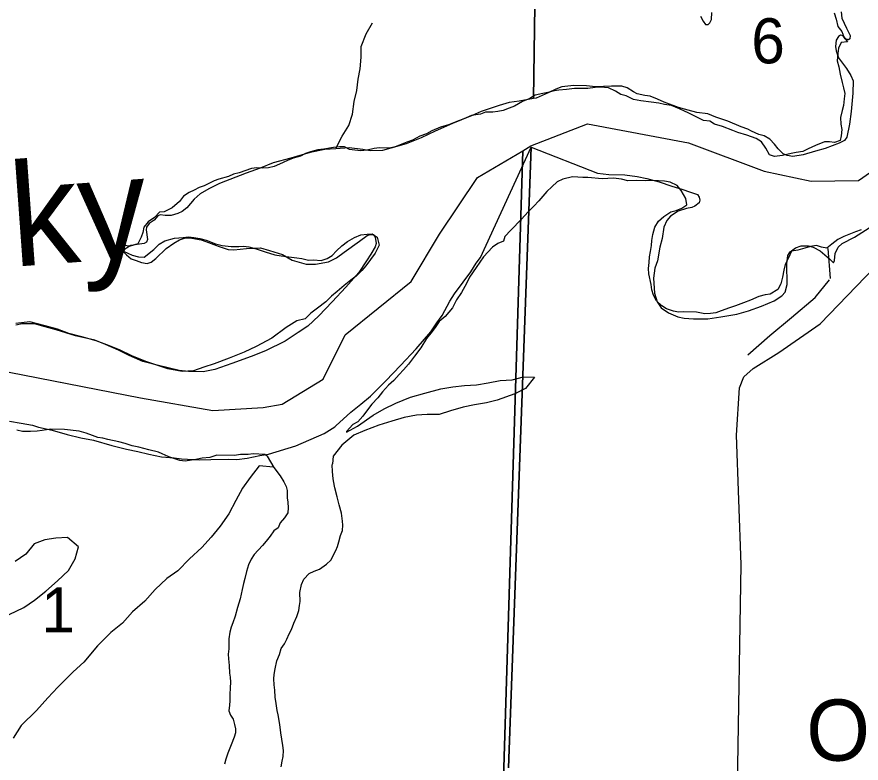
# Model space of a CAD drawing. Extents: x 1588073 to 2013523, y 1090242 to 1357120.
# Drawn here: x 1810221 to 1814357, y 1244385 to 1248043 of the extents above; entities that cross this region are included whole.
import ezdxf

# ---------------------------------------------------------------- set-up
doc = ezdxf.new("R2010")
doc.units = 0
for name, color, linetype in [('GM_X_County_Road', 7, 'Continuous'), ('GM_X_Major_River', 7, 'Continuous'), ('GM_X_Major_River_Text', 7, 'Continuous'), ('GM_X_Minor_River', 7, 'Continuous'), ('GM_X_Section', 7, 'Continuous'), ('GM_X_Section_Text', 7, 'Continuous'), ('GM_X_Township', 7, 'Continuous'), ('GM_X_Township_Road_Text', 7, 'Continuous')]:
    doc.layers.add(name, color=color, linetype=linetype)

msp = doc.modelspace()

# ---------------------------------------------------------------- linework, layer by layer
at = {"layer": 'GM_X_County_Road'}
msp.add_lwpolyline([(1812616.1, 1241589.5), (1812686.2, 1241717.2), (1812795.4, 1241912.7), (1812820.4, 1241980.7), (1812818.8, 1242155.7), (1812813.1, 1242316.6), (1812821.8, 1242364.8), (1812873.5, 1242470.6), (1813124, 1243005.9), (1813702, 1244119.5), (1813752.4, 1244273.7), (1813769.7, 1245359.4), (1813747.5, 1245992.8), (1813761.2, 1246224.9), (1813782.3, 1246278.2), (1813828.2, 1246319.2), (1813953.6, 1246397.4), (1814155.9, 1246538.9), (1814379.4, 1246768.6), (1814579.2, 1246973.4)], dxfattribs=at)
at = {"layer": 'GM_X_Major_River'}
for points in [[(1814225.9, 1248062.4), (1814235.4, 1248032.1), (1814242.8, 1247995.8), (1814262.4, 1247971.3), (1814272, 1247945), (1814289.7, 1247920.6), (1814259.4, 1247917.1), (1814246.9, 1247889.2), (1814242.4, 1247863.2), (1814239.8, 1247827), (1814247.3, 1247798.8), (1814254.7, 1247762.4), (1814264, 1247722.1), (1814271.6, 1247695.8), (1814277.1, 1247667.5), (1814274.7, 1247641.4), (1814270.1, 1247609.4), (1814263.6, 1247583.4), (1814257, 1247549.3), (1814258.4, 1247517.1), (1814262, 1247490.9), (1814259.4, 1247460.8), (1814255, 1247436.8), (1814226.7, 1247427.3), (1814202.6, 1247429.8), (1814178.5, 1247430.2), (1814134, 1247413), (1814097.5, 1247395.6), (1814071.2, 1247384), (1814038.9, 1247378.6), (1814014.7, 1247373), (1813972.4, 1247363.8), (1813932.1, 1247358.5), (1813908.1, 1247367), (1813890.6, 1247399.5), (1813869.1, 1247430), (1813843.2, 1247446.6), (1813797.3, 1247463.6), (1813753.3, 1247476.4), (1813729.4, 1247486.9), (1813677.5, 1247506), (1813639.5, 1247516.8), (1813615.7, 1247531.3), (1813585.6, 1247535.9), (1813549.7, 1247552.6), (1813513.9, 1247571.4), (1813468, 1247592.4), (1813428.1, 1247609.2), (1813394.1, 1247613.9), (1813366.1, 1247620.4), (1813328, 1247625.2), (1813277.9, 1247632.2), (1813241.8, 1247638.9), (1813205.9, 1247655.6), (1813179.9, 1247662.2), (1813154.1, 1247678.7), (1813120.2, 1247695.4), (1813080.1, 1247698.2), (1813053.9, 1247696.7), (1813017.7, 1247691.3), (1812953.4, 1247692.6), (1812913.1, 1247687.3), (1812876.9, 1247684), (1812852.7, 1247680.4), (1812822.4, 1247672.9), (1812798.2, 1247667.4), (1812759.9, 1247660), (1812733.5, 1247642.4), (1812699.1, 1247629), (1812658.5, 1247605.7), (1812632.2, 1247596.1), (1812603.9, 1247584.6), (1812577.6, 1247579.1), (1812553.5, 1247575.5), (1812517.3, 1247576.2), (1812493, 1247566.6), (1812448.7, 1247559.4), (1812410.2, 1247544), (1812367.7, 1247526.8), (1812335.4, 1247513.3), (1812297, 1247502), (1812254.5, 1247484.7), (1812228.1, 1247469.1), (1812195.7, 1247457.6), (1812159.2, 1247438.2), (1812130.9, 1247428.7)], [(1812130.9, 1247428.7), (1812106.6, 1247419.1), (1812074.2, 1247405.7), (1812046, 1247400.2), (1811997.8, 1247401.1), (1811971.6, 1247397.6), (1811937.3, 1247390.2), (1811907.1, 1247386.7), (1811877, 1247389.3), (1811851, 1247393.8), (1811827.1, 1247406.3), (1811801, 1247406.8), (1811772.8, 1247403.3), (1811724.4, 1247394.2), (1811696.2, 1247390.7), (1811659.9, 1247381.3), (1811635.6, 1247373.8), (1811611.3, 1247360.2), (1811574.9, 1247350.8), (1811546.6, 1247339.3), (1811508.1, 1247321.9), (1811481.8, 1247310.3), (1811453.5, 1247302.8), (1811425.4, 1247301.4), (1811397.3, 1247303.9), (1811371.1, 1247300.4), (1811310.5, 1247279.4), (1811282.2, 1247271.9), (1811257.9, 1247260.3), (1811211.4, 1247247.1), (1811187.2, 1247239.5), (1811138.5, 1247214.3), (1811114.3, 1247206.8), (1811089.9, 1247193.1), (1811065.6, 1247181.5), (1811037.1, 1247164), (1811018.6, 1247138.2), (1810981.9, 1247106.7), (1810943.4, 1247087.4), (1810919.2, 1247085.8), (1810894.7, 1247060.1), (1810864.1, 1247038.6), (1810843.6, 1247012.9), (1810839.1, 1246986.8), (1810830.6, 1246962.9), (1810814, 1246931), (1810775.6, 1246919.7), (1810743.5, 1246922.3), (1810743, 1246894.2), (1810786.9, 1246875.3), (1810816.9, 1246866.7), (1810845, 1246866.1), (1810891.9, 1246903.4), (1810918.5, 1246929.1), (1810946.9, 1246944.6), (1810993.3, 1246957.8), (1811035.6, 1246961), (1811061.7, 1246964.5), (1811087.8, 1246962), (1811117.9, 1246957.4), (1811147.9, 1246948.8), (1811193.8, 1246929.9), (1811227.8, 1246923.2), (1811271.9, 1246918.4), (1811308.1, 1246917.7), (1811332.2, 1246919.2), (1811358.3, 1246916.7), (1811394.3, 1246906), (1811438.2, 1246891.1), (1811484.2, 1246876.2), (1811516.2, 1246871.5), (1811540.3, 1246869.1), (1811592.4, 1246862.1), (1811616.5, 1246859.6), (1811650.5, 1246850.9), (1811674.6, 1246852.5), (1811712.8, 1246849.7), (1811741.1, 1246859.2), (1811765.4, 1246872.8), (1811787.9, 1246896.5), (1811812.5, 1246920.2), (1811841, 1246941.8), (1811875.5, 1246961.2), (1811905.9, 1246974.7), (1811938.1, 1246978.1), (1811962.2, 1246979.7), (1811986, 1246963.1), (1811995.4, 1246924.8), (1811976.6, 1246884.9), (1811953.9, 1246853.2), (1811931.3, 1246823.5), (1811910.8, 1246799.8), (1811884.2, 1246772.1), (1811857.7, 1246752.5), (1811825.1, 1246727), (1811790.4, 1246697.5), (1811761.9, 1246673.9), (1811735.3, 1246646.3), (1811694.5, 1246614.9), (1811662, 1246591.4), (1811633.4, 1246563.8)], [(1814357.7, 1246998.7), (1814329.4, 1246989.2), (1814297.1, 1246975.7), (1814272.8, 1246966.1), (1814242.4, 1246952.6), (1814213.8, 1246929.1), (1814189.4, 1246909.4), (1814163.3, 1246913.9), (1814139.4, 1246922.4), (1814109.1, 1246917), (1814080.9, 1246909.5), (1814046.6, 1246900.1), (1814016.3, 1246894.6), (1814001.7, 1246862.7), (1813985, 1246828.9), (1813978.5, 1246800.9), (1813971.9, 1246766.8), (1813963.3, 1246734.8), (1813948.7, 1246706.9), (1813912.1, 1246683.5), (1813887.9, 1246680), (1813855.7, 1246672.5), (1813815.2, 1246655.2), (1813780.8, 1246641.8), (1813742.3, 1246626.4), (1813712, 1246617), (1813671.6, 1246601.6), (1813645.3, 1246592.1), (1813619.1, 1246588.6), (1813590.9, 1246587.1), (1813550.9, 1246595.9), (1813486.6, 1246597.1), (1813462.5, 1246595.6), (1813438.4, 1246600), (1813404.5, 1246612.7), (1813380.6, 1246627.2), (1813355, 1246651.9), (1813339.3, 1246678.3), (1813331.8, 1246704.6), (1813328.2, 1246730.8), (1813317.1, 1246783.2), (1813315.5, 1246809.4), (1813318.1, 1246839.5), (1813320.6, 1246867.6), (1813325.1, 1246893.6), (1813329.6, 1246921.7), (1813332.1, 1246947.8), (1813336.6, 1246975.8), (1813347.3, 1247011.8), (1813363.9, 1247041.6), (1813390.4, 1247065.2), (1813424.9, 1247086.7), (1813451.2, 1247094.2), (1813479.5, 1247105.8), (1813503.9, 1247121.4), (1813498.5, 1247153.6), (1813475, 1247192.3), (1813455.4, 1247216.8), (1813421.5, 1247233.5), (1813393.5, 1247238), (1813337.2, 1247241.1), (1813301.1, 1247239.8), (1813258.9, 1247240.6), (1813214.6, 1247239.4), (1813182.6, 1247248.1), (1813144.5, 1247252.8), (1813116.4, 1247251.3), (1813088.2, 1247249.8), (1813018, 1247255.2), (1812993.9, 1247255.6), (1812969.8, 1247258.1), (1812943.7, 1247258.6), (1812895.3, 1247247.4), (1812868.9, 1247233.9), (1812842.4, 1247210.3), (1812817.9, 1247186.6), (1812778.9, 1247141.1), (1812754.3, 1247115.4), (1812725.7, 1247087.8), (1812692.9, 1247052.3), (1812641.7, 1246997), (1812611, 1246967.4), (1812604.6, 1246943.4), (1812578.3, 1246931.8), (1812551.8, 1246914.3), (1812506.8, 1246866.9)], [(1812506.8, 1246866.9), (1812471.7, 1246815.3), (1812438.7, 1246767.7), (1812424.1, 1246735.8), (1812399.2, 1246692), (1812374.4, 1246656.3), (1812355.7, 1246616.5), (1812318.8, 1246575), (1812290.2, 1246549.4), (1812273.7, 1246525.6), (1812255.2, 1246501.8), (1812228.4, 1246466.1), (1812199.5, 1246420.4), (1812168.6, 1246380.8), (1812139.8, 1246341.2), (1812115.2, 1246313.5), (1812094.7, 1246289.8), (1812068.1, 1246260.1), (1812041.5, 1246238.5), (1812012.8, 1246204.9), (1811990.2, 1246175.2), (1811959.5, 1246145.6), (1811934.8, 1246109.9), (1811916.3, 1246086.1), (1811891.7, 1246058.5), (1811867.3, 1246044.8), (1811836.6, 1246011.3), (1811835.9, 1246007.9)], [(1811633.4, 1246563.8), (1811593, 1246553.5), (1811540.5, 1246520.1), (1811469.7, 1246468.7), (1811393, 1246427.5), (1811334.5, 1246400.1), (1811262, 1246370.9), (1811187.5, 1246341.7), (1811137.2, 1246326.3), (1811086.9, 1246308.8), (1811030.7, 1246305.5), (1810960.7, 1246318.5), (1810906.8, 1246335.2), (1810852.9, 1246354), (1810785.1, 1246381), (1810727.3, 1246409.8), (1810675.5, 1246430.6), (1810609.6, 1246455.5), (1810539.7, 1246474.5), (1810475.8, 1246491.3), (1810419.9, 1246512.1), (1810360, 1246529), (1810284.1, 1246548), (1810215.8, 1246540.9)], [(1811835.9, 1246007.9), (1811890.2, 1246037.5), (1811966.7, 1246091), (1812021, 1246122.7), (1812077.3, 1246150.3), (1812149.6, 1246179.8), (1812219.9, 1246199.3), (1812298.2, 1246220.7), (1812356.3, 1246230.3), (1812414.5, 1246235.8), (1812472.6, 1246239.3), (1812530.8, 1246248.9), (1812588.9, 1246260.4), (1812647.1, 1246264), (1812703.3, 1246279.5), (1812757.3, 1246277.1), (1812712.8, 1246221.3), (1812660.6, 1246195.6), (1812574.2, 1246164.2), (1812522, 1246150.6), (1812463.9, 1246141.1), (1812407.7, 1246129.5), (1812345.5, 1246112), (1812289.3, 1246094.4), (1812231.2, 1246094.9), (1812179.1, 1246091.3), (1812118.9, 1246079.8), (1812058.7, 1246062.2), (1811994.4, 1246042.7), (1811926.1, 1246015.1), (1811871.9, 1245993.5), (1811813.4, 1245943.8), (1811771, 1245890), (1811768, 1245852)], [(1811447, 1245889.9), (1811436.7, 1245898.2), (1811378.5, 1245901.3), (1811354.3, 1245897.8), (1811316.2, 1245898.5), (1811287.9, 1245893), (1811201.6, 1245894.6), (1811167.2, 1245883.2), (1811129, 1245879.9), (1811098.7, 1245874.4), (1811046.3, 1245865.4), (1811020.3, 1245867.9), (1810966.3, 1245887), (1810914.5, 1245910.1), (1810868.5, 1245921), (1810842.5, 1245927.5), (1810818.5, 1245934), (1810786.4, 1245940.7), (1810752.5, 1245951.3), (1810720.5, 1245960), (1810666.4, 1245971.1), (1810642.4, 1245977.5), (1810618.4, 1245982), (1810592.4, 1245990.6), (1810560.5, 1246003.2), (1810526.5, 1246011.9), (1810454.3, 1246021.3), (1810388, 1246022.6), (1810345.7, 1246015.3), (1810321.5, 1246011.8), (1810287.3, 1246010.4), (1810249.2, 1246011.1), (1810221.2, 1246017.7)], [(1811447, 1245889.9), (1811479.8, 1245835.1), (1811511.2, 1245794.3), (1811528.8, 1245763.8), (1811540.5, 1245741.5), (1811546.1, 1245721.3), (1811545.5, 1245685.1), (1811549.2, 1245664.9), (1811550.7, 1245636.8), (1811548.2, 1245612.7), (1811531.7, 1245586.9), (1811511.2, 1245563.2), (1811500.7, 1245539.2), (1811480.3, 1245523.6), (1811461.8, 1245497.8), (1811443.3, 1245474), (1811424.8, 1245452.2), (1811383.9, 1245408.8), (1811369.4, 1245384.9), (1811356.8, 1245357.1), (1811346.2, 1245325.1), (1811337.6, 1245291.1), (1811331.1, 1245265.1), (1811324.6, 1245237.1), (1811320.1, 1245213), (1811315.7, 1245191), (1811309.3, 1245169), (1811302.9, 1245149), (1811290.1, 1245105.1), (1811279.5, 1245073.1), (1811271.1, 1245051.2), (1811264.6, 1245027.2), (1811260, 1244995.1), (1811259.1, 1244944.9), (1811256.7, 1244918.8), (1811258.3, 1244896.6), (1811261.7, 1244864.4), (1811263.1, 1244826.2), (1811266.7, 1244806), (1811268.3, 1244781.9), (1811265.8, 1244753.8), (1811265.2, 1244721.6), (1811264.7, 1244691.5), (1811262.3, 1244669.4), (1811259.8, 1244641.3), (1811267.5, 1244621.1), (1811281.2, 1244600.7), (1811286.7, 1244574.5), (1811292.4, 1244554.3), (1811292, 1244534.2), (1811285.6, 1244512.2), (1811270.9, 1244474.3), (1811254.1, 1244434.4), (1811245.6, 1244404.4), (1811239.1, 1244380.4)], [(1811516.2, 1244367.2), (1811520.7, 1244395.2), (1811525.1, 1244417.2), (1811527.6, 1244447.3), (1811524, 1244471.5), (1811515.1, 1244534), (1811509.8, 1244574.3), (1811500.6, 1244622.7), (1811496.9, 1244642.9), (1811491.5, 1244677.2), (1811486, 1244709.4), (1811484.6, 1244743.6), (1811481.1, 1244769.8), (1811479.6, 1244798), (1811482, 1244820.1), (1811486.5, 1244848.1), (1811495.2, 1244886.1), (1811507.8, 1244918), (1811516.4, 1244948), (1811532.8, 1244969.8), (1811543.3, 1244993.8), (1811555.8, 1245019.6), (1811566.2, 1245039.6), (1811578.8, 1245071.5), (1811593.5, 1245103.3), (1811602, 1245133.3), (1811606.5, 1245157.4), (1811608.8, 1245177.4), (1811607.6, 1245221.7), (1811616.4, 1245261.7), (1811626.9, 1245287.6), (1811653.5, 1245315.3), (1811677.8, 1245326.9), (1811704.1, 1245336.4), (1811738.7, 1245359.9), (1811759.1, 1245379.6), (1811784.1, 1245427.4), (1811792.5, 1245447.3), (1811798.9, 1245469.3), (1811807.5, 1245501.3), (1811815.9, 1245525.2), (1811818.4, 1245551.3), (1811816.8, 1245571.5), (1811811.4, 1245609.8), (1811800.1, 1245652.2), (1811790.7, 1245690.5), (1811779.5, 1245735), (1811772, 1245769.3), (1811768.4, 1245793.5), (1811766.8, 1245817.6), (1811765.3, 1245843.8), (1811768, 1245852)], [(1810182.8, 1245114.7), (1810255.2, 1245148.2), (1810307.5, 1245183.9), (1810363.9, 1245227.5), (1810420.4, 1245279.2), (1810474.8, 1245328.9), (1810507.3, 1245386.9), (1810523.8, 1245444.9), (1810470, 1245491.5), (1810411.9, 1245488), (1810357.8, 1245480.4), (1810305.5, 1245460.8), (1810265.1, 1245408.9), (1810212.8, 1245373.3)]]:
    msp.add_lwpolyline(points, dxfattribs=at)
at = {"layer": 'GM_X_Minor_River'}
msp.add_line((1814194.3, 1246908), (1814204.9, 1246760.1), dxfattribs=at)
for points in [[(1811786, 1247400.9), (1811814.4, 1247458.8), (1811846.8, 1247510.7), (1811865.3, 1247566.8), (1811873.7, 1247628.9), (1811886.2, 1247683), (1811892.6, 1247737.1), (1811903, 1247789.2), (1811907.4, 1247845.3), (1811907.7, 1247897.5), (1811932.2, 1247959.5), (1811962.7, 1248013.4)], [(1813801.8, 1246386.7), (1813910.6, 1246482.1), (1814015.4, 1246569.6), (1814132.3, 1246666.9), (1814202, 1246755)], [(1811478.4, 1245835.7), (1811408, 1245842.9), (1811363.6, 1245785.1), (1811327.1, 1245733.2), (1811294.6, 1245673.3), (1811260.1, 1245607.3), (1811217.6, 1245547.5), (1811173.1, 1245493.7), (1811126.7, 1245441.9), (1811066.2, 1245386.2), (1811009.7, 1245328.5), (1810955.3, 1245290.8), (1810898.8, 1245237.1), (1810848.3, 1245179.3), (1810787.9, 1245127.7), (1810739.4, 1245071.9), (1810681, 1245026.2), (1810616.4, 1244960.6), (1810549.7, 1244880.8), (1810497.3, 1244833.1), (1810422.6, 1244757.5), (1810372.2, 1244705.8), (1810317.6, 1244644), (1810243, 1244570.4), (1810202.5, 1244508.5)]]:
    msp.add_lwpolyline(points, dxfattribs=at)
at = {"layer": 'GM_X_Section'}
for points in [[(1812776.6, 1249354.2), (1812751.9, 1247643.3), (1812681.8, 1247629.7), (1812633.7, 1247624), (1812583.6, 1247608.3), (1812495.4, 1247578.8), (1812451.3, 1247559.1), (1812354.9, 1247519.7), (1812270.6, 1247482.2), (1812202.4, 1247450.6), (1812128.2, 1247421), (1812054, 1247399.5), (1812011.9, 1247387.7), (1811951.9, 1247386.1), (1811915.9, 1247392.3), (1811849.9, 1247400.7), (1811783.8, 1247397.1), (1811729.8, 1247393.5), (1811657.6, 1247377.9), (1811563.4, 1247350.5), (1811477.2, 1247327), (1811413, 1247301.4), (1811344.8, 1247277.8), (1811214.4, 1247226.6), (1811162.2, 1247200.9), (1811120, 1247175.1), (1811089.8, 1247149.3), (1811053.6, 1247107.5), (1811031.4, 1247089.6), (1811009.4, 1247079.7), (1810977.3, 1247069.9), (1810947.3, 1247070.1), (1810923.3, 1247072.3), (1810911.2, 1247068.3), (1810893.1, 1247046.4), (1810869, 1247030.6), (1810856.9, 1247012.6), (1810854.8, 1246998.6), (1810860.5, 1246952.6), (1810856.4, 1246938.6), (1810844.4, 1246932.7), (1810822.3, 1246928.8), (1810780.3, 1246923.1), (1810750.1, 1246905.2), (1810744, 1246891.3), (1810758, 1246877.2), (1810781.9, 1246857), (1810805.8, 1246848.9), (1810831.8, 1246838.7), (1810859.8, 1246834.5), (1810879.8, 1246840.4), (1810901.9, 1246858.3), (1810952.3, 1246908), (1810990.4, 1246933.8), (1811018.6, 1246949.6), (1811046.7, 1246959.4), (1811078.7, 1246959.2), (1811124.7, 1246950.9), (1811160.6, 1246936.7), (1811212.5, 1246918.4), (1811256.4, 1246902.1), (1811284.4, 1246901.9), (1811346.5, 1246907.5), (1811414.6, 1246911.1), (1811458.5, 1246898.8), (1811522.4, 1246878.4), (1811570.3, 1246850.1), (1811638.2, 1246831.7), (1811684.2, 1246831.4), (1811748.4, 1246843), (1811786.5, 1246862.8), (1811824.7, 1246890.6), (1811899.1, 1246944.1), (1811937.3, 1246971.9), (1811951.3, 1246975.8), (1811967.3, 1246975.7), (1811977.2, 1246963.7), (1811981.1, 1246931.6), (1811977, 1246915.6), (1811954.7, 1246879.7), (1811934.5, 1246847.9), (1811896.1, 1246790.1), (1811872, 1246762.2), (1811833.6, 1246718.4), (1811765.2, 1246646.8), (1811700.7, 1246577.2), (1811646.3, 1246527.4), (1811600.1, 1246495.7), (1811535.8, 1246454.1), (1811439.5, 1246406.6), (1811369.3, 1246379.1), (1811275, 1246343.6), (1811190.7, 1246314.1), (1811134.6, 1246302.5), (1811062.6, 1246304.9), (1811016.6, 1246309.2), (1810914.7, 1246333.8), (1810838.8, 1246354.3), (1810770.9, 1246382.8), (1810719.1, 1246409.1), (1810655.2, 1246437.5), (1810603.3, 1246457.9), (1810509.3, 1246480.5), (1810413.5, 1246509.1), (1810359.5, 1246523.4), (1810307.6, 1246537.8), (1810247.5, 1246538.1), (1810215.5, 1246532.3)], [(1814259.5, 1248068.2), (1814263.3, 1248036.2), (1814285.1, 1247988), (1814302.8, 1247951.9), (1814302.7, 1247935.9), (1814294.7, 1247929.9), (1814278.7, 1247936), (1814268.8, 1247950.1), (1814256.8, 1247954.2), (1814246.8, 1247946.2), (1814234.6, 1247928.3), (1814232.5, 1247898.3), (1814234.3, 1247876.2), (1814246.1, 1247842.2), (1814285.8, 1247789.9), (1814307.6, 1247755.7), (1814317.5, 1247729.7), (1814317.1, 1247669.6), (1814308.5, 1247579.6), (1814300.1, 1247517.6), (1814287.7, 1247453.7), (1814275.6, 1247437.7), (1814249.5, 1247423.9), (1814181.3, 1247398.3), (1814133.2, 1247384.6), (1814073.1, 1247366.9), (1814023, 1247359.2), (1813995, 1247363.4), (1813975, 1247371.5), (1813951.2, 1247395.7), (1813933.3, 1247419.8), (1813909.4, 1247444), (1813881.5, 1247460.2), (1813855.6, 1247466.3), (1813819.6, 1247482.6), (1813801.7, 1247492.7), (1813769.7, 1247504.9), (1813703.8, 1247531.3), (1813646, 1247551.7), (1813606, 1247567.9), (1813552, 1247574.3), (1813510.1, 1247586.5), (1813462.1, 1247598.9), (1813392.2, 1247625.3), (1813360.3, 1247639.5), (1813324.4, 1247653.7), (1813298.4, 1247657.9), (1813260.4, 1247666.2), (1813242.5, 1247676.3), (1813210.6, 1247694.5), (1813184.6, 1247702.7), (1813134.6, 1247703), (1813056.5, 1247699.5), (1813012.5, 1247705.7), (1812950.5, 1247706.1), (1812890.4, 1247700.5), (1812862.3, 1247688.6), (1812824.2, 1247670.9), (1812766, 1247645.2), (1812751.9, 1247643.3), (1812776.6, 1249354.2)], [(1813571, 1248046.5), (1813582.8, 1248022.4), (1813594.7, 1248006.3), (1813608.7, 1248006.2), (1813616.8, 1248014.2), (1813624.9, 1248030.1), (1813625.1, 1248064.2)], [(1810184.6, 1246062.2), (1810242.5, 1246051.9), (1810298.5, 1246041.5), (1810326.5, 1246031.3), (1810394.4, 1246016.9), (1810468.3, 1245996.4), (1810534.3, 1245980), (1810596.2, 1245967.6), (1810686.1, 1245943), (1810758.1, 1245924.6), (1810814, 1245912.2), (1810868, 1245899.9), (1810929.9, 1245887.5), (1810991.9, 1245881.1), (1811027.9, 1245876.9), (1811118, 1245872.3), (1811172, 1245874), (1811260.1, 1245875.4), (1811298.1, 1245873.2), (1811350.1, 1245880.9), (1811412.3, 1245892.5), (1811454.3, 1245900.3), (1811588.7, 1245941.4), (1811727.1, 1246000.6), (1811779.4, 1246034.3), (1811783.4, 1246038.3), (1811857.9, 1246105.9), (1811906.1, 1246145.6), (1811954.4, 1246183.3), (1812028.9, 1246258.9), (1812101.4, 1246334.5), (1812178, 1246416.1), (1812248.5, 1246499.7), (1812278.8, 1246543.5), (1812305.1, 1246579.4), (1812341.6, 1246649.2), (1812365.8, 1246685.1), (1812408.2, 1246742.9), (1812444.5, 1246792.7), (1812470.8, 1246836.5), (1812493, 1246864.4), (1812740.5, 1247405.2), (1812629.5, 1244362)], [(1812629.5, 1244362), (1812740.5, 1247405.2), (1813065.9, 1247277.1), (1813121.9, 1247270.8), (1813199.9, 1247268.3), (1813259.9, 1247259.9), (1813307.9, 1247251.6), (1813367.8, 1247235.2), (1813429.7, 1247212.8), (1813479.6, 1247198.5), (1813521.6, 1247184.2), (1813555.5, 1247172), (1813563.4, 1247160), (1813567.4, 1247143.9), (1813563.3, 1247132), (1813543.2, 1247116.1), (1813527.1, 1247108.2), (1813501.1, 1247104.3), (1813461, 1247090.6), (1813422.8, 1247066.8), (1813404.7, 1247044.9), (1813390.4, 1247012.9), (1813382.1, 1246956.9), (1813371.8, 1246915), (1813359.4, 1246847), (1813347.2, 1246811.1), (1813340.9, 1246763.1), (1813344.4, 1246689), (1813358.1, 1246646.9), (1813378, 1246616.8), (1813413.9, 1246592.5), (1813459.8, 1246572.2), (1813489.7, 1246566.1), (1813535.8, 1246563.7), (1813605.8, 1246563.3), (1813669.9, 1246572.9), (1813748, 1246586.5), (1813806.2, 1246602.1), (1813868.4, 1246625.7), (1813930.5, 1246651.4), (1813968.7, 1246675.2), (1813984.8, 1246693.1), (1813995.1, 1246731), (1813993.7, 1246833.1), (1813998, 1246873.1), (1814010.1, 1246891), (1814036.2, 1246910.9), (1814064.3, 1246920.7), (1814098.3, 1246920.5), (1814122.3, 1246914.4), (1814156.2, 1246896.1), (1814202, 1246857.8), (1814221.9, 1246837.7), (1814226, 1246849.7), (1814230.2, 1246883.6), (1814244.3, 1246913.6), (1814264.5, 1246931.5), (1814324.7, 1246963.1), (1814397.1, 1247008.7)]]:
    msp.add_lwpolyline(points, dxfattribs=at)
at = {"layer": 'GM_X_Township'}
for points in [[(1812517.7, 1241446.2), (1812700.7, 1247387.3), (1812739.6, 1247410.2), (1813017.4, 1247518.3), (1813511.2, 1247425.8), (1813881.6, 1247287), (1814112.6, 1247238.4), (1814344.6, 1247240.8), (1814498.9, 1247348.9), (1814514.3, 1247549.5), (1814406.1, 1248228.5), (1814344.3, 1248706.9), (1814328.8, 1249031), (1814390.4, 1249355.1), (1814513.8, 1249633), (1814791.5, 1249926.2), (1814930.4, 1250034.3), (1815038.4, 1250049.8), (1815192.8, 1249941.8), (1815408.8, 1249818.3), (1815563.2, 1249509.7), (1815841.1, 1249062.2), (1816396.8, 1248506.7), (1816782.6, 1248229)], [(1810039.2, 1246329.4), (1810826.3, 1246175.2), (1811181.2, 1246113.6), (1811428.2, 1246129), (1811520.7, 1246144.5), (1811721.3, 1246268), (1811829.3, 1246484.1), (1812153.3, 1246746.5), (1812292.2, 1246978), (1812477.3, 1247255.9), (1812700.7, 1247387.3), (1812739.6, 1247410.2), (1813017.4, 1247518.3), (1813511.2, 1247425.8), (1813881.6, 1247287), (1814112.6, 1247238.4), (1814344.6, 1247240.8), (1814498.9, 1247348.9)], [(1810039.2, 1246329.4), (1810826.3, 1246175.2), (1811181.2, 1246113.6), (1811428.2, 1246129), (1811520.7, 1246144.5), (1811721.3, 1246268), (1811829.3, 1246484.1), (1812153.3, 1246746.5), (1812292.2, 1246978), (1812477.3, 1247255.9), (1812700.7, 1247387.3), (1812517.7, 1241446.2), (1812470.9, 1240258.4), (1812389.9, 1236007.7), (1812324.1, 1233316.7), (1812310.4, 1232757.7), (1812298.6, 1232275.3), (1812212.5, 1229047), (1812193.6, 1224421.1), (1812190.2, 1223589.5), (1812142.7, 1220364.3)]]:
    msp.add_lwpolyline(points, dxfattribs=at)

# ---------------------------------------------------------------- texts
at = {"layer": 'GM_X_Major_River_Text'}
msp.add_text('Sandusky', height=500.3, rotation=4.1513, dxfattribs=at).set_placement((1807942.3, 1246654.1))
at = {"layer": 'GM_X_Section_Text'}
for s, p in [('6', (1813819.2, 1247815.3)), ('1', (1810341, 1245025.7))]:
    msp.add_text(s, height=221, rotation=0, dxfattribs=at).set_placement(p)
at = {"layer": 'GM_X_Township_Road_Text'}
msp.add_text('OHMS', height=300, rotation=0.7137, dxfattribs=at).set_placement((1814090.5, 1244395.4))

doc.saveas('drawing.dxf')
